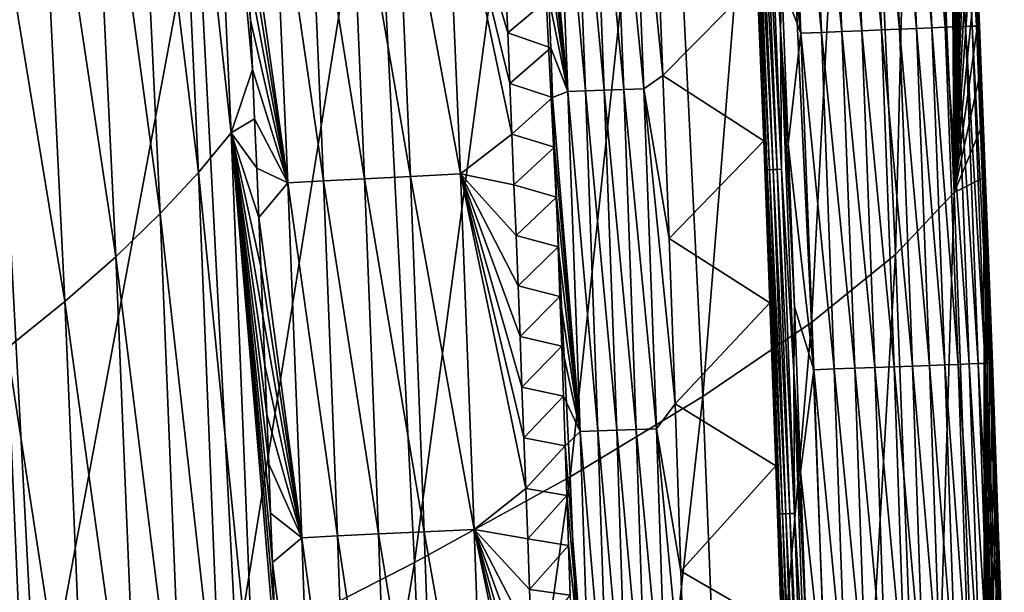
# Model space of a CAD drawing. Header units: millimetres. Extents: x -300 to 300, y -500 to 500.
# Tile 562 of 656: x 276 to 298, y 116 to 129. Entities that reach past the tile are written whole.
import ezdxf

# ---------------------------------------------------------------- set-up
doc = ezdxf.new("R2010")
doc.units = ezdxf.units.MM
doc.header["$LTSCALE"] = 81.481481
for name, color, linetype in [('19', 7, 'CONTINUOUS'), ('21', 7, 'CONTINUOUS'), ('23', 7, 'CONTINUOUS'), ('26', 7, 'CONTINUOUS'), ('27', 7, 'CONTINUOUS'), ('29', 7, 'CONTINUOUS'), ('30', 7, 'CONTINUOUS'), ('32', 7, 'CONTINUOUS')]:
    doc.layers.add(name, color=color, linetype=linetype)

msp = doc.modelspace()

# ---------------------------------------------------------------- linework, layer by layer
at = {"layer": '19', "color": 7, "linetype": 'CONTINUOUS'}
for points in [[(296.201, 143.496, 9.634), (297.04, 124.854, 9.613), (296.905, 143.884, 5.617), (296.201, 143.496, 9.634)], [(296.905, 143.884, 5.617), (297.04, 124.854, 9.613), (296.961, 142.715, 5.614), (296.905, 143.884, 5.617)], [(295.713, 123.449, 14.262), (296.201, 143.496, 9.634), (294.854, 141.911, 14.295), (295.713, 123.449, 14.262)], [(297.04, 124.854, 9.613), (296.201, 143.496, 9.634), (295.713, 123.449, 14.262), (297.04, 124.854, 9.613)], [(296.961, 142.715, 5.614), (297.04, 124.854, 9.613), (297.017, 141.546, 5.611), (296.961, 142.715, 5.614)], [(293.805, 121.904, 18.696), (294.854, 141.911, 14.295), (292.93, 140.163, 18.74), (293.805, 121.904, 18.696)], [(295.713, 123.449, 14.262), (294.854, 141.911, 14.295), (293.805, 121.904, 18.696), (295.713, 123.449, 14.262)], [(297.017, 141.546, 5.611), (297.04, 124.854, 9.613), (297.071, 140.378, 5.608), (297.017, 141.546, 5.611)], [(297.071, 140.378, 5.608), (297.04, 124.854, 9.613), (297.125, 139.209, 5.605), (297.071, 140.378, 5.608)], [(291.335, 120.221, 22.919), (292.93, 140.163, 18.74), (290.448, 138.254, 22.972), (291.335, 120.221, 22.919)], [(293.805, 121.904, 18.696), (292.93, 140.163, 18.74), (291.335, 120.221, 22.919), (293.805, 121.904, 18.696)], [(297.125, 139.209, 5.605), (297.04, 124.854, 9.613), (297.179, 138.041, 5.603), (297.125, 139.209, 5.605)], [(288.323, 118.404, 26.936), (290.448, 138.254, 22.972), (287.427, 136.188, 26.997), (288.323, 118.404, 26.936)], [(291.335, 120.221, 22.919), (290.448, 138.254, 22.972), (288.323, 118.404, 26.936), (291.335, 120.221, 22.919)], [(297.179, 138.041, 5.603), (297.04, 124.854, 9.613), (297.231, 136.873, 5.6), (297.179, 138.041, 5.603)], [(297.231, 136.873, 5.6), (297.04, 124.854, 9.613), (297.283, 135.704, 5.597), (297.231, 136.873, 5.6)], [(284.787, 116.456, 30.752), (287.427, 136.188, 26.997), (283.886, 133.97, 30.82), (284.787, 116.456, 30.752)], [(288.323, 118.404, 26.936), (287.427, 136.188, 26.997), (284.787, 116.456, 30.752), (288.323, 118.404, 26.936)], [(297.283, 135.704, 5.597), (297.04, 124.854, 9.613), (297.334, 134.536, 5.594), (297.283, 135.704, 5.597)], [(297.334, 134.536, 5.594), (297.04, 124.854, 9.613), (297.385, 133.369, 5.591), (297.334, 134.536, 5.594)], [(280.747, 114.38, 34.373), (283.886, 133.97, 30.82), (279.844, 131.603, 34.447), (280.747, 114.38, 34.373)], [(284.787, 116.456, 30.752), (283.886, 133.97, 30.82), (280.747, 114.38, 34.373), (284.787, 116.456, 30.752)], [(297.385, 133.369, 5.591), (297.04, 124.854, 9.613), (297.435, 132.201, 5.589), (297.385, 133.369, 5.591)], [(297.435, 132.201, 5.589), (297.04, 124.854, 9.613), (297.484, 131.033, 5.586), (297.435, 132.201, 5.589)], [(276.222, 112.18, 37.803), (279.844, 131.603, 34.447), (275.32, 129.091, 37.881), (276.222, 112.18, 37.803)], [(280.747, 114.38, 34.373), (279.844, 131.603, 34.447), (276.222, 112.18, 37.803), (280.747, 114.38, 34.373)], [(297.484, 131.033, 5.586), (297.04, 124.854, 9.613), (297.532, 129.866, 5.583), (297.484, 131.033, 5.586)], [(297.532, 129.866, 5.583), (297.04, 124.854, 9.613), (297.58, 128.699, 5.581), (297.532, 129.866, 5.583)], [(276.222, 112.18, 37.803), (275.32, 129.091, 37.881), (271.231, 109.858, 41.047), (276.222, 112.18, 37.803)], [(297.58, 128.699, 5.581), (297.04, 124.854, 9.613), (297.628, 127.532, 5.578), (297.58, 128.699, 5.581)], [(297.628, 127.532, 5.578), (297.04, 124.854, 9.613), (297.674, 126.365, 5.575), (297.628, 127.532, 5.578)], [(297.674, 126.365, 5.575), (297.04, 124.854, 9.613), (297.72, 125.198, 5.573), (297.674, 126.365, 5.575)], [(297.04, 124.854, 9.613), (297.737, 105.607, 9.594), (297.72, 125.198, 5.573), (297.04, 124.854, 9.613)], [(297.72, 125.198, 5.573), (297.737, 105.607, 9.594), (297.765, 124.031, 5.57), (297.72, 125.198, 5.573)], [(296.427, 104.397, 14.234), (297.04, 124.854, 9.613), (295.713, 123.449, 14.262), (296.427, 104.397, 14.234)], [(297.737, 105.607, 9.594), (297.04, 124.854, 9.613), (296.427, 104.397, 14.234), (297.737, 105.607, 9.594)], [(297.765, 124.031, 5.57), (297.737, 105.607, 9.594), (297.81, 122.864, 5.568), (297.765, 124.031, 5.57)], [(294.532, 103.07, 18.658), (295.713, 123.449, 14.262), (293.805, 121.904, 18.696), (294.532, 103.07, 18.658)], [(296.427, 104.397, 14.234), (295.713, 123.449, 14.262), (294.532, 103.07, 18.658), (296.427, 104.397, 14.234)], [(297.81, 122.864, 5.568), (297.737, 105.607, 9.594), (297.854, 121.698, 5.565), (297.81, 122.864, 5.568)], [(292.074, 101.628, 22.873), (293.805, 121.904, 18.696), (291.335, 120.221, 22.919), (292.074, 101.628, 22.873)], [(294.532, 103.07, 18.658), (293.805, 121.904, 18.696), (292.074, 101.628, 22.873), (294.532, 103.07, 18.658)], [(297.854, 121.698, 5.565), (297.737, 105.607, 9.594), (297.897, 120.532, 5.563), (297.854, 121.698, 5.565)], [(297.897, 120.532, 5.563), (297.737, 105.607, 9.594), (297.94, 119.366, 5.561), (297.897, 120.532, 5.563)], [(289.069, 100.074, 26.883), (291.335, 120.221, 22.919), (288.323, 118.404, 26.936), (289.069, 100.074, 26.883)], [(292.074, 101.628, 22.873), (291.335, 120.221, 22.919), (289.069, 100.074, 26.883), (292.074, 101.628, 22.873)], [(297.94, 119.366, 5.561), (297.737, 105.607, 9.594), (297.983, 118.2, 5.558), (297.94, 119.366, 5.561)], [(285.539, 98.411, 30.694), (288.323, 118.404, 26.936), (284.787, 116.456, 30.752), (285.539, 98.411, 30.694)], [(289.069, 100.074, 26.883), (288.323, 118.404, 26.936), (285.539, 98.411, 30.694), (289.069, 100.074, 26.883)], [(297.983, 118.2, 5.558), (297.737, 105.607, 9.594), (298.024, 117.034, 5.556), (297.983, 118.2, 5.558)], [(298.024, 117.034, 5.556), (297.737, 105.607, 9.594), (298.065, 115.868, 5.553), (298.024, 117.034, 5.556)], [(281.501, 96.642, 34.31), (284.787, 116.456, 30.752), (280.747, 114.38, 34.373), (281.501, 96.642, 34.31)], [(285.539, 98.411, 30.694), (284.787, 116.456, 30.752), (281.501, 96.642, 34.31), (285.539, 98.411, 30.694)], [(298.065, 115.868, 5.553), (297.737, 105.607, 9.594), (298.106, 114.703, 5.551), (298.065, 115.868, 5.553)]]:
    msp.add_3dface(points, dxfattribs=at)
at = {"layer": '21', "color": 7, "linetype": 'CONTINUOUS'}
for points in [[(280.624, 126.211, 11.133), (279.26, 138.54, 12.583), (280.007, 139.521, 11.1), (280.624, 126.211, 11.133)], [(280.624, 126.211, 11.133), (280.007, 139.521, 11.1), (281.107, 127.646, 9.939), (280.624, 126.211, 11.133)], [(281.107, 127.646, 9.939), (280.007, 139.521, 11.1), (281.059, 128.765, 9.936), (281.107, 127.646, 9.939)], [(281.059, 128.765, 9.936), (280.007, 139.521, 11.1), (281.009, 129.883, 9.934), (281.059, 128.765, 9.936)], [(279.881, 125.313, 12.606), (278.385, 137.515, 14.07), (279.26, 138.54, 12.583), (279.881, 125.313, 12.606)], [(279.881, 125.313, 12.606), (279.26, 138.54, 12.583), (280.624, 126.211, 11.133), (279.881, 125.313, 12.606)], [(279.01, 124.375, 14.082), (277.372, 136.446, 15.563), (278.385, 137.515, 14.07), (279.01, 124.375, 14.082)], [(279.01, 124.375, 14.082), (278.385, 137.515, 14.07), (279.881, 125.313, 12.606), (279.01, 124.375, 14.082)], [(278.001, 123.398, 15.565), (276.213, 135.333, 17.066), (277.372, 136.446, 15.563), (278.001, 123.398, 15.565)], [(278.001, 123.398, 15.565), (277.372, 136.446, 15.563), (279.01, 124.375, 14.082), (278.001, 123.398, 15.565)], [(276.847, 122.381, 17.059), (274.902, 134.175, 18.577), (276.213, 135.333, 17.066), (276.847, 122.381, 17.059)], [(276.847, 122.381, 17.059), (276.213, 135.333, 17.066), (278.001, 123.398, 15.565), (276.847, 122.381, 17.059)], [(275.539, 121.325, 18.562), (274.902, 134.175, 18.577), (276.847, 122.381, 17.059), (275.539, 121.325, 18.562)], [(281.156, 126.528, 9.941), (280.624, 126.211, 11.133), (281.107, 127.646, 9.939), (281.156, 126.528, 9.941)], [(281.203, 125.409, 9.943), (280.624, 126.211, 11.133), (281.156, 126.528, 9.941), (281.203, 125.409, 9.943)], [(281.165, 112.583, 11.163), (279.881, 125.313, 12.606), (280.624, 126.211, 11.133), (281.165, 112.583, 11.163)], [(281.165, 112.583, 11.163), (280.624, 126.211, 11.133), (281.646, 114.216, 9.962), (281.165, 112.583, 11.163)], [(281.646, 114.216, 9.962), (280.624, 126.211, 11.133), (281.604, 115.336, 9.96), (281.646, 114.216, 9.962)], [(281.604, 115.336, 9.96), (280.624, 126.211, 11.133), (281.562, 116.456, 9.958), (281.604, 115.336, 9.96)], [(281.562, 116.456, 9.958), (280.624, 126.211, 11.133), (281.519, 117.575, 9.956), (281.562, 116.456, 9.958)], [(281.519, 117.575, 9.956), (280.624, 126.211, 11.133), (281.476, 118.694, 9.955), (281.519, 117.575, 9.956)], [(281.476, 118.694, 9.955), (280.624, 126.211, 11.133), (281.432, 119.814, 9.953), (281.476, 118.694, 9.955)], [(281.432, 119.814, 9.953), (280.624, 126.211, 11.133), (281.387, 120.933, 9.951), (281.432, 119.814, 9.953)], [(281.387, 120.933, 9.951), (280.624, 126.211, 11.133), (281.342, 122.052, 9.949), (281.387, 120.933, 9.951)], [(281.342, 122.052, 9.949), (280.624, 126.211, 11.133), (281.296, 123.171, 9.947), (281.342, 122.052, 9.949)], [(281.296, 123.171, 9.947), (280.624, 126.211, 11.133), (281.25, 124.29, 9.945), (281.296, 123.171, 9.947)], [(281.25, 124.29, 9.945), (280.624, 126.211, 11.133), (281.203, 125.409, 9.943), (281.25, 124.29, 9.945)], [(280.426, 111.773, 12.625), (279.01, 124.375, 14.082), (279.881, 125.313, 12.606), (280.426, 111.773, 12.625)], [(280.426, 111.773, 12.625), (279.881, 125.313, 12.606), (281.165, 112.583, 11.163), (280.426, 111.773, 12.625)], [(279.559, 110.927, 14.092), (278.001, 123.398, 15.565), (279.01, 124.375, 14.082), (279.559, 110.927, 14.092)], [(279.559, 110.927, 14.092), (279.01, 124.375, 14.082), (280.426, 111.773, 12.625), (279.559, 110.927, 14.092)], [(278.554, 110.047, 15.567), (276.847, 122.381, 17.059), (278.001, 123.398, 15.565), (278.554, 110.047, 15.567)], [(278.554, 110.047, 15.567), (278.001, 123.398, 15.565), (279.559, 110.927, 14.092), (278.554, 110.047, 15.567)], [(277.404, 109.132, 17.052), (275.539, 121.325, 18.562), (276.847, 122.381, 17.059), (277.404, 109.132, 17.052)], [(277.404, 109.132, 17.052), (276.847, 122.381, 17.059), (278.554, 110.047, 15.567), (277.404, 109.132, 17.052)], [(276.1, 108.181, 18.548), (274.075, 120.23, 20.071), (275.539, 121.325, 18.562), (276.1, 108.181, 18.548)], [(276.1, 108.181, 18.548), (275.539, 121.325, 18.562), (277.404, 109.132, 17.052), (276.1, 108.181, 18.548)], [(274.639, 107.196, 20.051), (274.075, 120.23, 20.071), (276.1, 108.181, 18.548), (274.639, 107.196, 20.051)]]:
    msp.add_3dface(points, dxfattribs=at)
at = {"layer": '23', "color": 7, "linetype": 'CONTINUOUS'}
for points in [[(286.903, 128.477, 2.177), (286.854, 129.626, 2.179), (287.838, 129.269, 1.394), (286.903, 128.477, 2.177)], [(287.881, 128.14, 1.394), (286.903, 128.477, 2.177), (287.838, 129.269, 1.394), (287.881, 128.14, 1.394)], [(286.951, 127.328, 2.175), (286.903, 128.477, 2.177), (287.881, 128.14, 1.394), (286.951, 127.328, 2.175)], [(287.924, 127.011, 1.395), (286.951, 127.328, 2.175), (287.881, 128.14, 1.394), (287.924, 127.011, 1.395)], [(286.999, 126.179, 2.173), (286.951, 127.328, 2.175), (287.924, 127.011, 1.395), (286.999, 126.179, 2.173)], [(287.967, 125.881, 1.396), (286.999, 126.179, 2.173), (287.924, 127.011, 1.395), (287.967, 125.881, 1.396)], [(287.046, 125.03, 2.171), (286.999, 126.179, 2.173), (287.967, 125.881, 1.396), (287.046, 125.03, 2.171)], [(288.009, 124.752, 1.397), (287.046, 125.03, 2.171), (287.967, 125.881, 1.396), (288.009, 124.752, 1.397)], [(287.092, 123.881, 2.169), (287.046, 125.03, 2.171), (288.009, 124.752, 1.397), (287.092, 123.881, 2.169)], [(288.05, 123.623, 1.398), (287.092, 123.881, 2.169), (288.009, 124.752, 1.397), (288.05, 123.623, 1.398)], [(287.138, 122.733, 2.167), (287.092, 123.881, 2.169), (288.05, 123.623, 1.398), (287.138, 122.733, 2.167)], [(288.09, 122.494, 1.398), (287.138, 122.733, 2.167), (288.05, 123.623, 1.398), (288.09, 122.494, 1.398)], [(287.183, 121.584, 2.165), (287.138, 122.733, 2.167), (288.09, 122.494, 1.398), (287.183, 121.584, 2.165)], [(288.131, 121.364, 1.399), (287.183, 121.584, 2.165), (288.09, 122.494, 1.398), (288.131, 121.364, 1.399)], [(287.227, 120.436, 2.163), (287.183, 121.584, 2.165), (288.131, 121.364, 1.399), (287.227, 120.436, 2.163)], [(288.17, 120.235, 1.4), (287.227, 120.436, 2.163), (288.131, 121.364, 1.399), (288.17, 120.235, 1.4)], [(287.271, 119.287, 2.161), (287.227, 120.436, 2.163), (288.17, 120.235, 1.4), (287.271, 119.287, 2.161)], [(288.209, 119.105, 1.401), (287.271, 119.287, 2.161), (288.17, 120.235, 1.4), (288.209, 119.105, 1.401)], [(287.314, 118.139, 2.159), (287.271, 119.287, 2.161), (288.209, 119.105, 1.401), (287.314, 118.139, 2.159)], [(288.248, 117.975, 1.402), (287.314, 118.139, 2.159), (288.209, 119.105, 1.401), (288.248, 117.975, 1.402)], [(287.357, 116.991, 2.157), (287.314, 118.139, 2.159), (288.248, 117.975, 1.402), (287.357, 116.991, 2.157)], [(288.285, 116.845, 1.402), (287.357, 116.991, 2.157), (288.248, 117.975, 1.402), (288.285, 116.845, 1.402)], [(287.399, 115.843, 2.155), (287.357, 116.991, 2.157), (288.285, 116.845, 1.402), (287.399, 115.843, 2.155)], [(288.323, 115.715, 1.403), (287.399, 115.843, 2.155), (288.285, 116.845, 1.402), (288.323, 115.715, 1.403)], [(287.44, 114.695, 2.153), (287.399, 115.843, 2.155), (288.323, 115.715, 1.403), (287.44, 114.695, 2.153)]]:
    msp.add_3dface(points, dxfattribs=at)
at = {"layer": '26', "color": 7, "linetype": 'CONTINUOUS'}
for points in [[(284.348, 133.285, 4.42), (284.693, 125.222, 4.415), (283.307, 133.226, 5.69), (284.348, 133.285, 4.42)], [(285.486, 133.348, 3.244), (285.83, 125.28, 3.234), (284.348, 133.285, 4.42), (285.486, 133.348, 3.244)], [(284.348, 133.285, 4.42), (285.83, 125.28, 3.234), (284.693, 125.222, 4.415), (284.348, 133.285, 4.42)], [(286.854, 129.626, 2.179), (286.903, 128.477, 2.177), (285.486, 133.348, 3.244), (286.854, 129.626, 2.179)], [(286.903, 128.477, 2.177), (286.951, 127.328, 2.175), (285.486, 133.348, 3.244), (286.903, 128.477, 2.177)], [(286.951, 127.328, 2.175), (286.999, 126.179, 2.173), (285.486, 133.348, 3.244), (286.951, 127.328, 2.175)], [(285.486, 133.348, 3.244), (286.999, 126.179, 2.173), (285.83, 125.28, 3.234), (285.486, 133.348, 3.244)], [(280.908, 132.12, 9.93), (281.557, 133.124, 8.461), (281.908, 125.074, 8.471), (280.908, 132.12, 9.93)], [(282.374, 133.172, 7.042), (282.722, 125.119, 7.047), (281.557, 133.124, 8.461), (282.374, 133.172, 7.042)], [(281.557, 133.124, 8.461), (282.722, 125.119, 7.047), (281.908, 125.074, 8.471), (281.557, 133.124, 8.461)], [(283.307, 133.226, 5.69), (283.654, 125.168, 5.691), (282.374, 133.172, 7.042), (283.307, 133.226, 5.69)], [(282.374, 133.172, 7.042), (283.654, 125.168, 5.691), (282.722, 125.119, 7.047), (282.374, 133.172, 7.042)], [(283.307, 133.226, 5.69), (284.693, 125.222, 4.415), (283.654, 125.168, 5.691), (283.307, 133.226, 5.69)], [(280.959, 131.002, 9.932), (280.908, 132.12, 9.93), (281.908, 125.074, 8.471), (280.959, 131.002, 9.932)], [(281.009, 129.883, 9.934), (280.959, 131.002, 9.932), (281.908, 125.074, 8.471), (281.009, 129.883, 9.934)], [(281.059, 128.765, 9.936), (281.009, 129.883, 9.934), (281.908, 125.074, 8.471), (281.059, 128.765, 9.936)], [(281.107, 127.646, 9.939), (281.059, 128.765, 9.936), (281.908, 125.074, 8.471), (281.107, 127.646, 9.939)], [(281.156, 126.528, 9.941), (281.107, 127.646, 9.939), (281.908, 125.074, 8.471), (281.156, 126.528, 9.941)], [(281.203, 125.409, 9.943), (281.156, 126.528, 9.941), (281.908, 125.074, 8.471), (281.203, 125.409, 9.943)], [(286.999, 126.179, 2.173), (287.046, 125.03, 2.171), (285.83, 125.28, 3.234), (286.999, 126.179, 2.173)], [(281.25, 124.29, 9.945), (281.203, 125.409, 9.943), (281.908, 125.074, 8.471), (281.25, 124.29, 9.945)], [(285.83, 125.28, 3.234), (286.144, 117.208, 3.224), (284.693, 125.222, 4.415), (285.83, 125.28, 3.234)], [(287.046, 125.03, 2.171), (287.092, 123.881, 2.169), (285.83, 125.28, 3.234), (287.046, 125.03, 2.171)], [(287.092, 123.881, 2.169), (287.138, 122.733, 2.167), (285.83, 125.28, 3.234), (287.092, 123.881, 2.169)], [(287.138, 122.733, 2.167), (287.183, 121.584, 2.165), (285.83, 125.28, 3.234), (287.138, 122.733, 2.167)], [(287.183, 121.584, 2.165), (287.227, 120.436, 2.163), (285.83, 125.28, 3.234), (287.183, 121.584, 2.165)], [(287.227, 120.436, 2.163), (287.271, 119.287, 2.161), (285.83, 125.28, 3.234), (287.227, 120.436, 2.163)], [(287.271, 119.287, 2.161), (287.314, 118.139, 2.159), (285.83, 125.28, 3.234), (287.271, 119.287, 2.161)], [(285.83, 125.28, 3.234), (287.314, 118.139, 2.159), (286.144, 117.208, 3.224), (285.83, 125.28, 3.234)], [(281.25, 124.29, 9.945), (281.908, 125.074, 8.471), (282.228, 117.019, 8.481), (281.25, 124.29, 9.945)], [(282.722, 125.119, 7.047), (283.039, 117.06, 7.052), (281.908, 125.074, 8.471), (282.722, 125.119, 7.047)], [(281.908, 125.074, 8.471), (283.039, 117.06, 7.052), (282.228, 117.019, 8.481), (281.908, 125.074, 8.471)], [(283.654, 125.168, 5.691), (283.969, 117.106, 5.691), (282.722, 125.119, 7.047), (283.654, 125.168, 5.691)], [(282.722, 125.119, 7.047), (283.969, 117.106, 5.691), (283.039, 117.06, 7.052), (282.722, 125.119, 7.047)], [(284.693, 125.222, 4.415), (285.007, 117.155, 4.411), (283.654, 125.168, 5.691), (284.693, 125.222, 4.415)], [(283.654, 125.168, 5.691), (285.007, 117.155, 4.411), (283.969, 117.106, 5.691), (283.654, 125.168, 5.691)], [(284.693, 125.222, 4.415), (286.144, 117.208, 3.224), (285.007, 117.155, 4.411), (284.693, 125.222, 4.415)], [(281.296, 123.171, 9.947), (281.25, 124.29, 9.945), (282.228, 117.019, 8.481), (281.296, 123.171, 9.947)], [(281.342, 122.052, 9.949), (281.296, 123.171, 9.947), (282.228, 117.019, 8.481), (281.342, 122.052, 9.949)], [(281.387, 120.933, 9.951), (281.342, 122.052, 9.949), (282.228, 117.019, 8.481), (281.387, 120.933, 9.951)], [(281.432, 119.814, 9.953), (281.387, 120.933, 9.951), (282.228, 117.019, 8.481), (281.432, 119.814, 9.953)], [(281.476, 118.694, 9.955), (281.432, 119.814, 9.953), (282.228, 117.019, 8.481), (281.476, 118.694, 9.955)], [(281.519, 117.575, 9.956), (281.476, 118.694, 9.955), (282.228, 117.019, 8.481), (281.519, 117.575, 9.956)], [(287.314, 118.139, 2.159), (287.357, 116.991, 2.157), (286.144, 117.208, 3.224), (287.314, 118.139, 2.159)], [(281.562, 116.456, 9.958), (281.519, 117.575, 9.956), (282.228, 117.019, 8.481), (281.562, 116.456, 9.958)], [(286.144, 117.208, 3.224), (286.428, 109.131, 3.215), (285.007, 117.155, 4.411), (286.144, 117.208, 3.224)], [(287.357, 116.991, 2.157), (287.399, 115.843, 2.155), (286.144, 117.208, 3.224), (287.357, 116.991, 2.157)], [(287.399, 115.843, 2.155), (287.44, 114.695, 2.153), (286.144, 117.208, 3.224), (287.399, 115.843, 2.155)], [(287.44, 114.695, 2.153), (287.481, 113.548, 2.151), (286.144, 117.208, 3.224), (287.44, 114.695, 2.153)], [(287.481, 113.548, 2.151), (287.521, 112.4, 2.149), (286.144, 117.208, 3.224), (287.481, 113.548, 2.151)], [(287.521, 112.4, 2.149), (287.56, 111.252, 2.147), (286.144, 117.208, 3.224), (287.521, 112.4, 2.149)], [(287.56, 111.252, 2.147), (287.599, 110.105, 2.145), (286.144, 117.208, 3.224), (287.56, 111.252, 2.147)], [(286.144, 117.208, 3.224), (287.599, 110.105, 2.145), (286.428, 109.131, 3.215), (286.144, 117.208, 3.224)], [(281.562, 116.456, 9.958), (282.228, 117.019, 8.481), (282.518, 108.96, 8.49), (281.562, 116.456, 9.958)], [(283.039, 117.06, 7.052), (283.327, 108.997, 7.057), (282.228, 117.019, 8.481), (283.039, 117.06, 7.052)], [(282.228, 117.019, 8.481), (283.327, 108.997, 7.057), (282.518, 108.96, 8.49), (282.228, 117.019, 8.481)], [(283.969, 117.106, 5.691), (284.255, 109.038, 5.691), (283.039, 117.06, 7.052), (283.969, 117.106, 5.691)], [(283.039, 117.06, 7.052), (284.255, 109.038, 5.691), (283.327, 108.997, 7.057), (283.039, 117.06, 7.052)], [(285.007, 117.155, 4.411), (285.292, 109.083, 4.406), (283.969, 117.106, 5.691), (285.007, 117.155, 4.411)], [(283.969, 117.106, 5.691), (285.292, 109.083, 4.406), (284.255, 109.038, 5.691), (283.969, 117.106, 5.691)], [(285.007, 117.155, 4.411), (286.428, 109.131, 3.215), (285.292, 109.083, 4.406), (285.007, 117.155, 4.411)], [(281.604, 115.336, 9.96), (281.562, 116.456, 9.958), (282.518, 108.96, 8.49), (281.604, 115.336, 9.96)]]:
    msp.add_3dface(points, dxfattribs=at)
at = {"layer": '27', "color": 7, "linetype": 'CONTINUOUS'}
for points in [[(295.389, 128.546, 0.838), (294.629, 136.171, 0.578), (295.07, 136.191, 0.841), (295.389, 128.546, 0.838)], [(295.805, 128.563, 1.148), (295.07, 136.191, 0.841), (295.487, 136.209, 1.152), (295.805, 128.563, 1.148)], [(295.389, 128.546, 0.838), (295.07, 136.191, 0.841), (295.805, 128.563, 1.148), (295.389, 128.546, 0.838)], [(296.19, 128.578, 1.502), (295.487, 136.209, 1.152), (295.873, 136.226, 1.508), (296.19, 128.578, 1.502)], [(295.805, 128.563, 1.148), (295.487, 136.209, 1.152), (296.19, 128.578, 1.502), (295.805, 128.563, 1.148)], [(296.537, 128.592, 1.896), (295.873, 136.226, 1.508), (296.22, 136.241, 1.904), (296.537, 128.592, 1.896)], [(296.19, 128.578, 1.502), (295.873, 136.226, 1.508), (296.537, 128.592, 1.896), (296.19, 128.578, 1.502)], [(296.84, 128.605, 2.323), (296.22, 136.241, 1.904), (296.522, 136.255, 2.332), (296.84, 128.605, 2.323)], [(296.537, 128.592, 1.896), (296.22, 136.241, 1.904), (296.84, 128.605, 2.323), (296.537, 128.592, 1.896)], [(297.094, 128.615, 2.775), (296.522, 136.255, 2.332), (296.776, 136.266, 2.786), (297.094, 128.615, 2.775)], [(296.84, 128.605, 2.323), (296.522, 136.255, 2.332), (297.094, 128.615, 2.775), (296.84, 128.605, 2.323)], [(297.298, 128.623, 3.244), (296.776, 136.266, 2.786), (296.979, 136.275, 3.257), (297.298, 128.623, 3.244)], [(297.094, 128.615, 2.775), (296.776, 136.266, 2.786), (297.298, 128.623, 3.244), (297.094, 128.615, 2.775)], [(297.451, 128.629, 3.723), (296.979, 136.275, 3.257), (297.131, 136.281, 3.737), (297.451, 128.629, 3.723)], [(297.298, 128.623, 3.244), (296.979, 136.275, 3.257), (297.451, 128.629, 3.723), (297.298, 128.623, 3.244)], [(297.553, 128.633, 4.203), (297.131, 136.281, 3.737), (297.232, 136.285, 4.218), (297.553, 128.633, 4.203)], [(297.451, 128.629, 3.723), (297.131, 136.281, 3.737), (297.553, 128.633, 4.203), (297.451, 128.629, 3.723)], [(297.606, 128.635, 4.677), (297.232, 136.285, 4.218), (297.284, 136.288, 4.693), (297.606, 128.635, 4.677)], [(297.553, 128.633, 4.203), (297.232, 136.285, 4.218), (297.606, 128.635, 4.677), (297.553, 128.633, 4.203)], [(297.291, 136.288, 5.156), (297.615, 128.635, 5.139), (297.284, 136.288, 4.693), (297.291, 136.288, 5.156)], [(297.615, 128.635, 5.139), (297.606, 128.635, 4.677), (297.284, 136.288, 4.693), (297.615, 128.635, 5.139)], [(297.532, 129.866, 5.583), (297.58, 128.699, 5.581), (297.291, 136.288, 5.156), (297.532, 129.866, 5.583)], [(297.291, 136.288, 5.156), (297.58, 128.699, 5.581), (297.615, 128.635, 5.139), (297.291, 136.288, 5.156)], [(293.564, 128.471, 0.09), (292.978, 133.207, 0.031), (293.243, 136.11, 0.09), (293.564, 128.471, 0.09)], [(294.028, 128.49, 0.203), (293.243, 136.11, 0.09), (293.708, 136.13, 0.203), (294.028, 128.49, 0.203)], [(293.564, 128.471, 0.09), (293.243, 136.11, 0.09), (294.028, 128.49, 0.203), (293.564, 128.471, 0.09)], [(294.492, 128.509, 0.364), (293.708, 136.13, 0.203), (294.172, 136.151, 0.366), (294.492, 128.509, 0.364)], [(294.028, 128.49, 0.203), (293.708, 136.13, 0.203), (294.492, 128.509, 0.364), (294.028, 128.49, 0.203)], [(294.948, 128.528, 0.576), (294.172, 136.151, 0.366), (294.629, 136.171, 0.578), (294.948, 128.528, 0.576)], [(294.492, 128.509, 0.364), (294.172, 136.151, 0.366), (294.948, 128.528, 0.576), (294.492, 128.509, 0.364)], [(294.948, 128.528, 0.576), (294.629, 136.171, 0.578), (295.389, 128.546, 0.838), (294.948, 128.528, 0.576)], [(293.129, 129.602, 0.031), (292.978, 133.207, 0.031), (293.564, 128.471, 0.09), (293.129, 129.602, 0.031)], [(293.275, 125.953, 0.031), (293.129, 129.602, 0.031), (293.564, 128.471, 0.09), (293.275, 125.953, 0.031)], [(296.481, 120.929, 1.497), (295.805, 128.563, 1.148), (296.19, 128.578, 1.502), (296.481, 120.929, 1.497)], [(296.827, 120.942, 1.889), (296.19, 128.578, 1.502), (296.537, 128.592, 1.896), (296.827, 120.942, 1.889)], [(296.481, 120.929, 1.497), (296.19, 128.578, 1.502), (296.827, 120.942, 1.889), (296.481, 120.929, 1.497)], [(297.13, 120.953, 2.314), (296.537, 128.592, 1.896), (296.84, 128.605, 2.323), (297.13, 120.953, 2.314)], [(296.827, 120.942, 1.889), (296.537, 128.592, 1.896), (297.13, 120.953, 2.314), (296.827, 120.942, 1.889)], [(297.385, 120.963, 2.765), (296.84, 128.605, 2.323), (297.094, 128.615, 2.775), (297.385, 120.963, 2.765)], [(297.13, 120.953, 2.314), (296.84, 128.605, 2.323), (297.385, 120.963, 2.765), (297.13, 120.953, 2.314)], [(297.59, 120.97, 3.233), (297.094, 128.615, 2.775), (297.298, 128.623, 3.244), (297.59, 120.97, 3.233)], [(297.385, 120.963, 2.765), (297.094, 128.615, 2.775), (297.59, 120.97, 3.233), (297.385, 120.963, 2.765)], [(297.743, 120.975, 3.71), (297.298, 128.623, 3.244), (297.451, 128.629, 3.723), (297.743, 120.975, 3.71)], [(297.59, 120.97, 3.233), (297.298, 128.623, 3.244), (297.743, 120.975, 3.71), (297.59, 120.97, 3.233)], [(297.846, 120.979, 4.189), (297.451, 128.629, 3.723), (297.553, 128.633, 4.203), (297.846, 120.979, 4.189)], [(297.743, 120.975, 3.71), (297.451, 128.629, 3.723), (297.846, 120.979, 4.189), (297.743, 120.975, 3.71)], [(297.901, 120.981, 4.662), (297.553, 128.633, 4.203), (297.606, 128.635, 4.677), (297.901, 120.981, 4.662)], [(297.846, 120.979, 4.189), (297.553, 128.633, 4.203), (297.901, 120.981, 4.662), (297.846, 120.979, 4.189)], [(297.58, 128.699, 5.581), (297.628, 127.532, 5.578), (297.615, 128.635, 5.139), (297.58, 128.699, 5.581)], [(297.615, 128.635, 5.139), (297.911, 120.981, 5.122), (297.606, 128.635, 4.677), (297.615, 128.635, 5.139)], [(297.911, 120.981, 5.122), (297.901, 120.981, 4.662), (297.606, 128.635, 4.677), (297.911, 120.981, 5.122)], [(297.628, 127.532, 5.578), (297.674, 126.365, 5.575), (297.615, 128.635, 5.139), (297.628, 127.532, 5.578)], [(297.674, 126.365, 5.575), (297.72, 125.198, 5.573), (297.615, 128.635, 5.139), (297.674, 126.365, 5.575)], [(297.72, 125.198, 5.573), (297.765, 124.031, 5.57), (297.615, 128.635, 5.139), (297.72, 125.198, 5.573)], [(297.765, 124.031, 5.57), (297.81, 122.864, 5.568), (297.615, 128.635, 5.139), (297.765, 124.031, 5.57)], [(297.81, 122.864, 5.568), (297.854, 121.698, 5.565), (297.615, 128.635, 5.139), (297.81, 122.864, 5.568)], [(297.615, 128.635, 5.139), (297.854, 121.698, 5.565), (297.911, 120.981, 5.122), (297.615, 128.635, 5.139)], [(293.858, 120.831, 0.09), (293.275, 125.953, 0.031), (293.564, 128.471, 0.09), (293.858, 120.831, 0.09)], [(294.321, 120.849, 0.202), (293.564, 128.471, 0.09), (294.028, 128.49, 0.203), (294.321, 120.849, 0.202)], [(293.858, 120.831, 0.09), (293.564, 128.471, 0.09), (294.321, 120.849, 0.202), (293.858, 120.831, 0.09)], [(294.785, 120.866, 0.363), (294.028, 128.49, 0.203), (294.492, 128.509, 0.364), (294.785, 120.866, 0.363)], [(294.321, 120.849, 0.202), (294.028, 128.49, 0.203), (294.785, 120.866, 0.363), (294.321, 120.849, 0.202)], [(295.24, 120.883, 0.574), (294.492, 128.509, 0.364), (294.948, 128.528, 0.576), (295.24, 120.883, 0.574)], [(294.785, 120.866, 0.363), (294.492, 128.509, 0.364), (295.24, 120.883, 0.574), (294.785, 120.866, 0.363)], [(295.68, 120.899, 0.835), (294.948, 128.528, 0.576), (295.389, 128.546, 0.838), (295.68, 120.899, 0.835)], [(295.24, 120.883, 0.574), (294.948, 128.528, 0.576), (295.68, 120.899, 0.835), (295.24, 120.883, 0.574)], [(296.096, 120.915, 1.143), (295.389, 128.546, 0.838), (295.805, 128.563, 1.148), (296.096, 120.915, 1.143)], [(295.68, 120.899, 0.835), (295.389, 128.546, 0.838), (296.096, 120.915, 1.143), (295.68, 120.899, 0.835)], [(296.096, 120.915, 1.143), (295.805, 128.563, 1.148), (296.481, 120.929, 1.497), (296.096, 120.915, 1.143)], [(293.417, 122.258, 0.031), (293.275, 125.953, 0.031), (293.858, 120.831, 0.09), (293.417, 122.258, 0.031)], [(293.555, 118.514, 0.031), (293.417, 122.258, 0.031), (293.858, 120.831, 0.09), (293.555, 118.514, 0.031)], [(297.854, 121.698, 5.565), (297.897, 120.532, 5.563), (297.911, 120.981, 5.122), (297.854, 121.698, 5.565)], [(298.01, 113.321, 3.698), (297.59, 120.97, 3.233), (297.743, 120.975, 3.71), (298.01, 113.321, 3.698)], [(298.114, 113.324, 4.176), (297.743, 120.975, 3.71), (297.846, 120.979, 4.189), (298.114, 113.324, 4.176)], [(298.01, 113.321, 3.698), (297.743, 120.975, 3.71), (298.114, 113.324, 4.176), (298.01, 113.321, 3.698)], [(298.17, 113.326, 4.647), (297.846, 120.979, 4.189), (297.901, 120.981, 4.662), (298.17, 113.326, 4.647)], [(298.114, 113.324, 4.176), (297.846, 120.979, 4.189), (298.17, 113.326, 4.647), (298.114, 113.324, 4.176)], [(297.897, 120.532, 5.563), (297.94, 119.366, 5.561), (297.911, 120.981, 5.122), (297.897, 120.532, 5.563)], [(297.911, 120.981, 5.122), (298.181, 113.326, 5.108), (297.901, 120.981, 4.662), (297.911, 120.981, 5.122)], [(298.181, 113.326, 5.108), (298.17, 113.326, 4.647), (297.901, 120.981, 4.662), (298.181, 113.326, 5.108)], [(297.94, 119.366, 5.561), (297.983, 118.2, 5.558), (297.911, 120.981, 5.122), (297.94, 119.366, 5.561)], [(297.983, 118.2, 5.558), (298.024, 117.034, 5.556), (297.911, 120.981, 5.122), (297.983, 118.2, 5.558)], [(298.024, 117.034, 5.556), (298.065, 115.868, 5.553), (297.911, 120.981, 5.122), (298.024, 117.034, 5.556)], [(298.065, 115.868, 5.553), (298.106, 114.703, 5.551), (297.911, 120.981, 5.122), (298.065, 115.868, 5.553)], [(298.106, 114.703, 5.551), (298.145, 113.538, 5.549), (297.911, 120.981, 5.122), (298.106, 114.703, 5.551)], [(297.911, 120.981, 5.122), (298.145, 113.538, 5.549), (298.181, 113.326, 5.108), (297.911, 120.981, 5.122)], [(294.126, 113.19, 0.089), (293.555, 118.514, 0.031), (293.858, 120.831, 0.09), (294.126, 113.19, 0.089)], [(294.589, 113.206, 0.201), (293.858, 120.831, 0.09), (294.321, 120.849, 0.202), (294.589, 113.206, 0.201)], [(294.126, 113.19, 0.089), (293.858, 120.831, 0.09), (294.589, 113.206, 0.201), (294.126, 113.19, 0.089)], [(295.051, 113.221, 0.362), (294.321, 120.849, 0.202), (294.785, 120.866, 0.363), (295.051, 113.221, 0.362)], [(294.589, 113.206, 0.201), (294.321, 120.849, 0.202), (295.051, 113.221, 0.362), (294.589, 113.206, 0.201)], [(295.506, 113.237, 0.572), (294.785, 120.866, 0.363), (295.24, 120.883, 0.574), (295.506, 113.237, 0.572)], [(295.051, 113.221, 0.362), (294.785, 120.866, 0.363), (295.506, 113.237, 0.572), (295.051, 113.221, 0.362)], [(295.945, 113.252, 0.832), (295.24, 120.883, 0.574), (295.68, 120.899, 0.835), (295.945, 113.252, 0.832)], [(295.506, 113.237, 0.572), (295.24, 120.883, 0.574), (295.945, 113.252, 0.832), (295.506, 113.237, 0.572)], [(296.361, 113.266, 1.14), (295.68, 120.899, 0.835), (296.096, 120.915, 1.143), (296.361, 113.266, 1.14)], [(295.945, 113.252, 0.832), (295.68, 120.899, 0.835), (296.361, 113.266, 1.14), (295.945, 113.252, 0.832)], [(296.745, 113.279, 1.491), (296.096, 120.915, 1.143), (296.481, 120.929, 1.497), (296.745, 113.279, 1.491)], [(296.361, 113.266, 1.14), (296.096, 120.915, 1.143), (296.745, 113.279, 1.491), (296.361, 113.266, 1.14)], [(297.092, 113.29, 1.882), (296.481, 120.929, 1.497), (296.827, 120.942, 1.889), (297.092, 113.29, 1.882)], [(296.745, 113.279, 1.491), (296.481, 120.929, 1.497), (297.092, 113.29, 1.882), (296.745, 113.279, 1.491)], [(297.395, 113.301, 2.306), (296.827, 120.942, 1.889), (297.13, 120.953, 2.314), (297.395, 113.301, 2.306)], [(297.092, 113.29, 1.882), (296.827, 120.942, 1.889), (297.395, 113.301, 2.306), (297.092, 113.29, 1.882)], [(297.651, 113.309, 2.755), (297.13, 120.953, 2.314), (297.385, 120.963, 2.765), (297.651, 113.309, 2.755)], [(297.395, 113.301, 2.306), (297.13, 120.953, 2.314), (297.651, 113.309, 2.755), (297.395, 113.301, 2.306)], [(297.856, 113.316, 3.222), (297.385, 120.963, 2.765), (297.59, 120.97, 3.233), (297.856, 113.316, 3.222)], [(297.651, 113.309, 2.755), (297.385, 120.963, 2.765), (297.856, 113.316, 3.222), (297.651, 113.309, 2.755)], [(297.856, 113.316, 3.222), (297.59, 120.97, 3.233), (298.01, 113.321, 3.698), (297.856, 113.316, 3.222)], [(293.688, 114.719, 0.031), (293.555, 118.514, 0.031), (294.126, 113.19, 0.089), (293.688, 114.719, 0.031)]]:
    msp.add_3dface(points, dxfattribs=at)
at = {"layer": '29', "color": 7, "linetype": 'CONTINUOUS'}
for points in [[(290.429, 127.512, 0.5), (290.284, 131.167, 0.5), (292.57, 129.686, 0.5), (290.429, 127.512, 0.5)], [(292.717, 126.029, 0.5), (290.429, 127.512, 0.5), (292.57, 129.686, 0.5), (292.717, 126.029, 0.5)], [(290.57, 123.81, 0.5), (290.429, 127.512, 0.5), (292.717, 126.029, 0.5), (290.57, 123.81, 0.5)], [(292.858, 122.349, 0.5), (290.57, 123.81, 0.5), (292.717, 126.029, 0.5), (292.858, 122.349, 0.5)], [(290.706, 120.06, 0.5), (290.57, 123.81, 0.5), (292.858, 122.349, 0.5), (290.706, 120.06, 0.5)], [(292.994, 118.654, 0.5), (290.706, 120.06, 0.5), (292.858, 122.349, 0.5), (292.994, 118.654, 0.5)], [(290.838, 116.257, 0.5), (290.706, 120.06, 0.5), (292.994, 118.654, 0.5), (290.838, 116.257, 0.5)], [(293.125, 114.934, 0.5), (290.838, 116.257, 0.5), (292.994, 118.654, 0.5), (293.125, 114.934, 0.5)], [(290.965, 112.401, 0.5), (290.838, 116.257, 0.5), (293.125, 114.934, 0.5), (290.965, 112.401, 0.5)]]:
    msp.add_3dface(points, dxfattribs=at)
at = {"layer": '30', "color": 7, "linetype": 'CONTINUOUS'}
for points in [[(293.129, 129.602, 0.031), (293.097, 128.555, 0.028), (292.768, 136.322, 0.028), (293.129, 129.602, 0.031)], [(293.097, 128.555, 0.028), (292.803, 133.194, 0.042), (292.768, 136.322, 0.028), (293.097, 128.555, 0.028)], [(292.793, 125.369, 0.307), (292.439, 133.178, 0.404), (292.474, 133.179, 0.307), (292.793, 125.369, 0.307)], [(292.758, 125.368, 0.404), (292.57, 129.686, 0.5), (292.439, 133.178, 0.404), (292.758, 125.368, 0.404)], [(292.758, 125.368, 0.404), (292.439, 133.178, 0.404), (292.793, 125.369, 0.307), (292.758, 125.368, 0.404)], [(292.851, 125.371, 0.216), (292.474, 133.179, 0.307), (292.532, 133.182, 0.216), (292.851, 125.371, 0.216)], [(292.793, 125.369, 0.307), (292.474, 133.179, 0.307), (292.851, 125.371, 0.216), (292.793, 125.369, 0.307)], [(292.929, 125.374, 0.138), (292.532, 133.182, 0.216), (292.61, 133.185, 0.138), (292.929, 125.374, 0.138)], [(292.851, 125.371, 0.216), (292.532, 133.182, 0.216), (292.929, 125.374, 0.138), (292.851, 125.371, 0.216)], [(293.022, 125.378, 0.079), (292.61, 133.185, 0.138), (292.703, 133.189, 0.079), (293.022, 125.378, 0.079)], [(292.929, 125.374, 0.138), (292.61, 133.185, 0.138), (293.022, 125.378, 0.079), (292.929, 125.374, 0.138)], [(293.122, 125.382, 0.042), (292.703, 133.189, 0.079), (292.803, 133.194, 0.042), (293.122, 125.382, 0.042)], [(293.022, 125.378, 0.079), (292.703, 133.189, 0.079), (293.122, 125.382, 0.042), (293.022, 125.378, 0.079)], [(293.122, 125.382, 0.042), (292.803, 133.194, 0.042), (293.097, 128.555, 0.028), (293.122, 125.382, 0.042)], [(292.717, 126.029, 0.5), (292.57, 129.686, 0.5), (292.758, 125.368, 0.404), (292.717, 126.029, 0.5)], [(293.129, 129.602, 0.031), (293.275, 125.953, 0.031), (293.097, 128.555, 0.028), (293.129, 129.602, 0.031)], [(293.275, 125.953, 0.031), (293.417, 122.258, 0.031), (293.097, 128.555, 0.028), (293.275, 125.953, 0.031)], [(293.417, 122.258, 0.031), (293.398, 120.787, 0.028), (293.097, 128.555, 0.028), (293.417, 122.258, 0.031)], [(293.398, 120.787, 0.028), (293.122, 125.382, 0.042), (293.097, 128.555, 0.028), (293.398, 120.787, 0.028)], [(292.858, 122.349, 0.5), (292.717, 126.029, 0.5), (292.758, 125.368, 0.404), (292.858, 122.349, 0.5)], [(293.084, 117.557, 0.307), (292.758, 125.368, 0.404), (292.793, 125.369, 0.307), (293.084, 117.557, 0.307)], [(293.048, 117.556, 0.404), (292.858, 122.349, 0.5), (292.758, 125.368, 0.404), (293.048, 117.556, 0.404)], [(293.048, 117.556, 0.404), (292.758, 125.368, 0.404), (293.084, 117.557, 0.307), (293.048, 117.556, 0.404)], [(293.142, 117.559, 0.216), (292.793, 125.369, 0.307), (292.851, 125.371, 0.216), (293.142, 117.559, 0.216)], [(293.084, 117.557, 0.307), (292.793, 125.369, 0.307), (293.142, 117.559, 0.216), (293.084, 117.557, 0.307)], [(293.22, 117.562, 0.138), (292.851, 125.371, 0.216), (292.929, 125.374, 0.138), (293.22, 117.562, 0.138)], [(293.142, 117.559, 0.216), (292.851, 125.371, 0.216), (293.22, 117.562, 0.138), (293.142, 117.559, 0.216)], [(293.313, 117.565, 0.079), (292.929, 125.374, 0.138), (293.022, 125.378, 0.079), (293.313, 117.565, 0.079)], [(293.22, 117.562, 0.138), (292.929, 125.374, 0.138), (293.313, 117.565, 0.079), (293.22, 117.562, 0.138)], [(293.413, 117.569, 0.042), (293.022, 125.378, 0.079), (293.122, 125.382, 0.042), (293.413, 117.569, 0.042)], [(293.313, 117.565, 0.079), (293.022, 125.378, 0.079), (293.413, 117.569, 0.042), (293.313, 117.565, 0.079)], [(293.413, 117.569, 0.042), (293.122, 125.382, 0.042), (293.398, 120.787, 0.028), (293.413, 117.569, 0.042)], [(292.994, 118.654, 0.5), (292.858, 122.349, 0.5), (293.048, 117.556, 0.404), (292.994, 118.654, 0.5)], [(293.417, 122.258, 0.031), (293.555, 118.514, 0.031), (293.398, 120.787, 0.028), (293.417, 122.258, 0.031)], [(293.555, 118.514, 0.031), (293.688, 114.719, 0.031), (293.398, 120.787, 0.028), (293.555, 118.514, 0.031)], [(293.688, 114.719, 0.031), (293.672, 113.018, 0.028), (293.398, 120.787, 0.028), (293.688, 114.719, 0.031)], [(293.672, 113.018, 0.028), (293.413, 117.569, 0.042), (293.398, 120.787, 0.028), (293.672, 113.018, 0.028)], [(293.125, 114.934, 0.5), (292.994, 118.654, 0.5), (293.048, 117.556, 0.404), (293.125, 114.934, 0.5)], [(293.349, 109.745, 0.307), (293.048, 117.556, 0.404), (293.084, 117.557, 0.307), (293.349, 109.745, 0.307)], [(293.313, 109.743, 0.404), (293.125, 114.934, 0.5), (293.048, 117.556, 0.404), (293.313, 109.743, 0.404)], [(293.313, 109.743, 0.404), (293.048, 117.556, 0.404), (293.349, 109.745, 0.307), (293.313, 109.743, 0.404)], [(293.406, 109.746, 0.216), (293.084, 117.557, 0.307), (293.142, 117.559, 0.216), (293.406, 109.746, 0.216)], [(293.349, 109.745, 0.307), (293.084, 117.557, 0.307), (293.406, 109.746, 0.216), (293.349, 109.745, 0.307)], [(293.484, 109.749, 0.138), (293.142, 117.559, 0.216), (293.22, 117.562, 0.138), (293.484, 109.749, 0.138)], [(293.406, 109.746, 0.216), (293.142, 117.559, 0.216), (293.484, 109.749, 0.138), (293.406, 109.746, 0.216)], [(293.577, 109.752, 0.079), (293.22, 117.562, 0.138), (293.313, 117.565, 0.079), (293.577, 109.752, 0.079)], [(293.484, 109.749, 0.138), (293.22, 117.562, 0.138), (293.577, 109.752, 0.079), (293.484, 109.749, 0.138)], [(293.678, 109.755, 0.042), (293.313, 117.565, 0.079), (293.413, 117.569, 0.042), (293.678, 109.755, 0.042)], [(293.577, 109.752, 0.079), (293.313, 117.565, 0.079), (293.678, 109.755, 0.042), (293.577, 109.752, 0.079)], [(293.678, 109.755, 0.042), (293.413, 117.569, 0.042), (293.672, 113.018, 0.028), (293.678, 109.755, 0.042)]]:
    msp.add_3dface(points, dxfattribs=at)
at = {"layer": '32', "color": 7, "linetype": 'CONTINUOUS'}
for points in [[(288.271, 127.145, 1.14), (287.658, 133.784, 1.39), (287.965, 134.859, 1.136), (288.271, 127.145, 1.14)], [(288.671, 127.16, 0.913), (287.965, 134.859, 1.136), (288.364, 134.875, 0.91), (288.671, 127.16, 0.913)], [(288.271, 127.145, 1.14), (287.965, 134.859, 1.136), (288.671, 127.16, 0.913), (288.271, 127.145, 1.14)], [(289.097, 127.177, 0.732), (288.364, 134.875, 0.91), (288.789, 134.893, 0.731), (289.097, 127.177, 0.732)], [(288.671, 127.16, 0.913), (288.364, 134.875, 0.91), (289.097, 127.177, 0.732), (288.671, 127.16, 0.913)], [(289.542, 127.194, 0.602), (288.789, 134.893, 0.731), (289.232, 134.912, 0.602), (289.542, 127.194, 0.602)], [(289.097, 127.177, 0.732), (288.789, 134.893, 0.731), (289.542, 127.194, 0.602), (289.097, 127.177, 0.732)], [(289.995, 127.211, 0.525), (289.232, 134.912, 0.602), (289.684, 134.931, 0.525), (289.995, 127.211, 0.525)], [(289.542, 127.194, 0.602), (289.232, 134.912, 0.602), (289.995, 127.211, 0.525), (289.542, 127.194, 0.602)], [(290.284, 131.167, 0.5), (290.429, 127.512, 0.5), (289.684, 134.931, 0.525), (290.284, 131.167, 0.5)], [(290.429, 127.512, 0.5), (289.995, 127.211, 0.525), (289.684, 134.931, 0.525), (290.429, 127.512, 0.5)], [(287.704, 132.655, 1.391), (287.658, 133.784, 1.39), (288.271, 127.145, 1.14), (287.704, 132.655, 1.391)], [(287.749, 131.526, 1.392), (287.704, 132.655, 1.391), (288.271, 127.145, 1.14), (287.749, 131.526, 1.392)], [(287.794, 130.398, 1.393), (287.749, 131.526, 1.392), (288.271, 127.145, 1.14), (287.794, 130.398, 1.393)], [(287.838, 129.269, 1.394), (287.794, 130.398, 1.393), (288.271, 127.145, 1.14), (287.838, 129.269, 1.394)], [(287.881, 128.14, 1.394), (287.838, 129.269, 1.394), (288.271, 127.145, 1.14), (287.881, 128.14, 1.394)], [(287.924, 127.011, 1.395), (287.881, 128.14, 1.394), (288.271, 127.145, 1.14), (287.924, 127.011, 1.395)], [(290.429, 127.512, 0.5), (290.57, 123.81, 0.5), (289.995, 127.211, 0.525), (290.429, 127.512, 0.5)], [(288.55, 119.43, 1.144), (287.924, 127.011, 1.395), (288.271, 127.145, 1.14), (288.55, 119.43, 1.144)], [(288.951, 119.444, 0.916), (288.271, 127.145, 1.14), (288.671, 127.16, 0.913), (288.951, 119.444, 0.916)], [(288.55, 119.43, 1.144), (288.271, 127.145, 1.14), (288.951, 119.444, 0.916), (288.55, 119.43, 1.144)], [(289.379, 119.459, 0.734), (288.671, 127.16, 0.913), (289.097, 127.177, 0.732), (289.379, 119.459, 0.734)], [(288.951, 119.444, 0.916), (288.671, 127.16, 0.913), (289.379, 119.459, 0.734), (288.951, 119.444, 0.916)], [(289.824, 119.474, 0.603), (289.097, 127.177, 0.732), (289.542, 127.194, 0.602), (289.824, 119.474, 0.603)], [(289.379, 119.459, 0.734), (289.097, 127.177, 0.732), (289.824, 119.474, 0.603), (289.379, 119.459, 0.734)], [(290.279, 119.49, 0.525), (289.542, 127.194, 0.602), (289.995, 127.211, 0.525), (290.279, 119.49, 0.525)], [(289.824, 119.474, 0.603), (289.542, 127.194, 0.602), (290.279, 119.49, 0.525), (289.824, 119.474, 0.603)], [(290.57, 123.81, 0.5), (290.706, 120.06, 0.5), (289.995, 127.211, 0.525), (290.57, 123.81, 0.5)], [(290.706, 120.06, 0.5), (290.279, 119.49, 0.525), (289.995, 127.211, 0.525), (290.706, 120.06, 0.5)], [(287.967, 125.881, 1.396), (287.924, 127.011, 1.395), (288.55, 119.43, 1.144), (287.967, 125.881, 1.396)], [(288.009, 124.752, 1.397), (287.967, 125.881, 1.396), (288.55, 119.43, 1.144), (288.009, 124.752, 1.397)], [(288.05, 123.623, 1.398), (288.009, 124.752, 1.397), (288.55, 119.43, 1.144), (288.05, 123.623, 1.398)], [(288.09, 122.494, 1.398), (288.05, 123.623, 1.398), (288.55, 119.43, 1.144), (288.09, 122.494, 1.398)], [(288.131, 121.364, 1.399), (288.09, 122.494, 1.398), (288.55, 119.43, 1.144), (288.131, 121.364, 1.399)], [(288.17, 120.235, 1.4), (288.131, 121.364, 1.399), (288.55, 119.43, 1.144), (288.17, 120.235, 1.4)], [(288.209, 119.105, 1.401), (288.17, 120.235, 1.4), (288.55, 119.43, 1.144), (288.209, 119.105, 1.401)], [(290.706, 120.06, 0.5), (290.838, 116.257, 0.5), (290.279, 119.49, 0.525), (290.706, 120.06, 0.5)], [(288.804, 111.712, 1.148), (288.209, 119.105, 1.401), (288.55, 119.43, 1.144), (288.804, 111.712, 1.148)], [(289.205, 111.725, 0.918), (288.55, 119.43, 1.144), (288.951, 119.444, 0.916), (289.205, 111.725, 0.918)], [(288.804, 111.712, 1.148), (288.55, 119.43, 1.144), (289.205, 111.725, 0.918), (288.804, 111.712, 1.148)], [(289.634, 111.739, 0.735), (288.951, 119.444, 0.916), (289.379, 119.459, 0.734), (289.634, 111.739, 0.735)], [(289.205, 111.725, 0.918), (288.951, 119.444, 0.916), (289.634, 111.739, 0.735), (289.205, 111.725, 0.918)], [(290.081, 111.753, 0.604), (289.379, 119.459, 0.734), (289.824, 119.474, 0.603), (290.081, 111.753, 0.604)], [(289.634, 111.739, 0.735), (289.379, 119.459, 0.734), (290.081, 111.753, 0.604), (289.634, 111.739, 0.735)], [(290.538, 111.768, 0.525), (289.824, 119.474, 0.603), (290.279, 119.49, 0.525), (290.538, 111.768, 0.525)], [(290.081, 111.753, 0.604), (289.824, 119.474, 0.603), (290.538, 111.768, 0.525), (290.081, 111.753, 0.604)], [(290.838, 116.257, 0.5), (290.965, 112.401, 0.5), (290.279, 119.49, 0.525), (290.838, 116.257, 0.5)], [(290.965, 112.401, 0.5), (290.538, 111.768, 0.525), (290.279, 119.49, 0.525), (290.965, 112.401, 0.5)], [(288.248, 117.975, 1.402), (288.209, 119.105, 1.401), (288.804, 111.712, 1.148), (288.248, 117.975, 1.402)], [(288.285, 116.845, 1.402), (288.248, 117.975, 1.402), (288.804, 111.712, 1.148), (288.285, 116.845, 1.402)], [(288.323, 115.715, 1.403), (288.285, 116.845, 1.402), (288.804, 111.712, 1.148), (288.323, 115.715, 1.403)]]:
    msp.add_3dface(points, dxfattribs=at)

doc.saveas('drawing.dxf')
